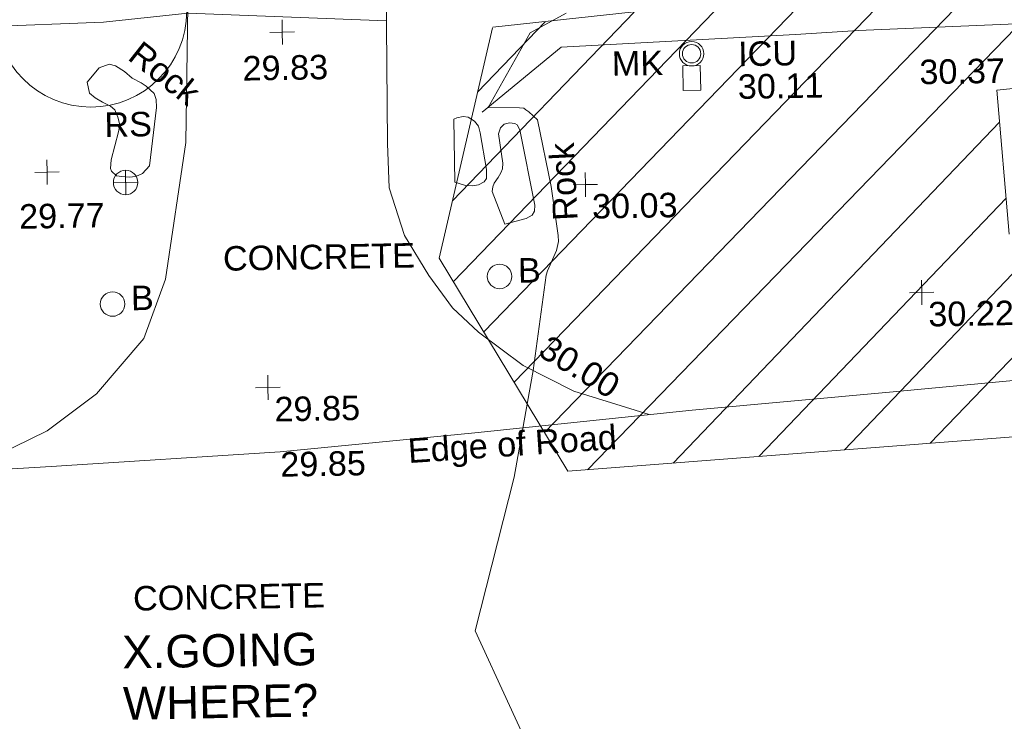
# Model space of a CAD drawing. Header units: millimetres. Extents: x -287732 to 520720, y -103372 to 287754.
# Tile 272 of 380: x 43124 to 58205, y 173212 to 183955. Entities that reach past the tile are written whole.
import ezdxf

# ---------------------------------------------------------------- set-up
doc = ezdxf.new("R2010")
doc.units = ezdxf.units.MM
doc.linetypes.add('IMPORT-HIDDEN2 _3_', pattern=[4762.5, 3175, -1587.5])
doc.linetypes.add('IMPORT-UG_ELEC_STREET LIGHTING_QLB2 _2_', pattern=[2700, 1500, -300.0000000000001, 0, -250, 150, -300.0000000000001, 0, -200])
for name, color, linetype, lineweight, true_color in [('00_TOPO_CONCRETE', 9, 'Continuous', 9, 0x808080), ('00_TOPO_FURN_BARRIER_2D', 7, 'Continuous', 9, 0x666666), ('00_TOPO_FURN_BOLLARD', 7, 'Continuous', 9, 0x666666), ('00_TOPO_FURN_MARKER_POST', 7, 'Continuous', 9, 0x666666), ('00_TOPO_FURN_SIGN', 7, 'Continuous', 9, 0x666666), ('00_TOPO_LEVEL_SPOT', 7, 'Continuous', 9, 0x666666), ('00_TOPO_ROAD_MARKING_WHITE_CONTINUOUS', 7, 'Continuous', 9, 0x999999), ('00_TOPO_SERV_IC', 5, 'Continuous', 9, 0x0000ff), ('00_UAV_ROCK', 40, 'Continuous', 9, 0xffbf00), ('01_DTM_CONTOUR_MJR', 7, 'Continuous', 9, 0x7f3f00), ('12333-PUM-2D-U-0001-C01 - Rev2_REVIT IMPORT_dwg', 7, 'Continuous', 9, 0x767676), ('PUM-CHAMBER EXTENTS', 6, 'IMPORT-HIDDEN2 _3_', 9, 0xff00ff), ('PUM-UNABLE TO SURVEY', 190, 'Continuous', 9, 0x7f00ff)]:
    doc.layers.add(name, color=color, linetype=linetype, lineweight=lineweight, true_color=true_color)
for name, color, linetype, lineweight in [('00_TOPO_DRIVE_WAY', 7, 'Continuous', 9), ('00_TOPO_ROAD_EDGE', 7, 'Continuous', 9), ('00_TOPO_SURVEY_TEXT', 7, 'Continuous', 9), ('SM-QC COMPLETED', 7, 'Continuous', 9)]:
    doc.layers.add(name, color=color, linetype=linetype, lineweight=lineweight)
doc.styles.add('Arial', font='arial.ttf', dxfattribs={"height": 500.0000000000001})
doc.styles.add('Swis721 Lt BT_2', font='swissl.ttf', dxfattribs={"height": 375})

# ---------------------------------------------------------------- blocks, each defined once
blk = doc.blocks.new('12333-PUM-2D-U-0001-C01 - Rev2_REVIT IMPORT_dwg_MSL_Bollard_2-2077182-Site Location Plan Proposed')
at = {"layer": '00_TOPO_FURN_BOLLARD', "color": 254, "true_color": 0xcccccc}
blk.add_circle((0, 0), 62.50000000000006, dxfattribs=at)
blk = doc.blocks.new('12333-PUM-2D-U-0001-C01 - Rev2_REVIT IMPORT_dwg_MSL_MarkerPost_SYM-2077183-Site Location Plan Proposed')
at = {"layer": '00_TOPO_FURN_MARKER_POST', "color": 254, "true_color": 0xcccccc}
for radius in [499.9079004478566, 374.9309253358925]:
    blk.add_circle((0, 0), radius, dxfattribs=at)
blk = doc.blocks.new('12333-PUM-2D-U-0001-C01 - Rev2_REVIT IMPORT_dwg_MSL_RoadSign_SYM-2077193-Site Location Plan Proposed')
at = {"layer": '00_TOPO_FURN_SIGN', "color": 254, "true_color": 0xcccccc}
for p, q in [((-0.2287617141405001, -500.0000000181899), (-0.2287617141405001, 499.9999999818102)), ((-500.2287617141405, 0), (499.7712382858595, 0))]:
    blk.add_line(p, q, dxfattribs=at)
blk.add_circle((-0.2287617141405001, 0), 500.0000000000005, dxfattribs=at)
blk = doc.blocks.new('12333-PUM-2D-U-0001-C01 - Rev2_REVIT IMPORT_dwg_MM-2077200-Site Location Plan Proposed')
at = {"layer": '00_TOPO_LEVEL_SPOT', "color": 254, "true_color": 0xcccccc, "flags": 128}
for points in [[(500.0000000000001, 0), (0, 0), (0, 500.0000000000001)], [(0, -500.0000000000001), (0, 0), (-500.0000000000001, 0)]]:
    blk.add_lwpolyline(points, dxfattribs=at)
blk = doc.blocks.new('12333-PUM-2D-U-0001-C01 - Rev2_REVIT IMPORT_dwg_MGS62954_T2_Galway_ITM_3d_Rev1-2077680-Site Location Plan Proposed')
at = {"layer": '00_TOPO_CONCRETE', "color": 254, "true_color": 0xcccccc}
for p in [(533967804.3, 725737639.2000002), (533963384.7000002, 725735048.4)]:
    blk.add_line(p, (533963232.3000001, 725737258.2000002), dxfattribs=at)
at = {"layer": '00_TOPO_DRIVE_WAY', "color": 254, "true_color": 0xcccccc, "flags": 128}
for points in [[(533947310.7138579, 725731693.1597525), (533948599.1790669, 725732292.8675508), (533949364.8963825, 725732849.541381), (533950105.1134104, 725733681.8996902), (533950453.6158828, 725734585.561532), (533950796.9965962, 725736671.5550238), (533950912.4505009, 725740170.8279907), (533951015.7960494, 725742781.650399), (533951124.4683608, 725745445.0481578), (533951288.4688657, 725748596.3189428), (533951375.6958266, 725751100.1535034)], [(533954261.3237748, 725750926.7720876), (533954152.9038471, 725746646.6312761), (533954065.7425202, 725744002.6551392), (533953984.4574562, 725741734.6457609), (533953911.8016596, 725739024.0682355), (533953887.7447301, 725736605.6114737), (533953902.4244289, 725735923.3603222), (533954124.7964522, 725735190.2525634), (533954483.6354288, 725734572.2705452), (533954839.5176274, 725734070.6332626), (533955231.5015766, 725733692.8734832), (533955907.8651333, 725733170.617611), (533956674.2593598, 725732762.6424896), (533957820.6455237, 725732382.5787395)], [(533950862.2703093, 725738649.9250047), (533949572.9945023, 725738536.7528106), (533947723.2392966, 725738499.4396844), (533946396.9614592, 725738459.2854577), (533941871.6936597, 725738359.3006822), (533936372.9219523, 725738473.0361657), (533931579.9965787, 725738680.4198532), (533928785.8331761, 725738882.7086323), (533926256.6229934, 725738766.2295657), (533925217.4002548, 725738826.6515307), (533924740.5424624, 725739121.9279413)]]:
    blk.add_lwpolyline(points, dxfattribs=at)
at = {"layer": '00_TOPO_FURN_BARRIER_2D', "color": 254, "true_color": 0xcccccc, "flags": 128}
blk.add_lwpolyline([(533955346.604963, 725737057.959149), (533956572.7592944, 725738034.3557676), (533958361.7071884, 725738097.1476696), (533960162.1836315, 725738162.4528657), (533961124.9446958, 725738207.7241664), (533963907.7724986, 725738277.1977878)], dxfattribs=at)
at = {"layer": '00_TOPO_ROAD_EDGE', "color": 254, "true_color": 0xcccccc, "flags": 128}
blk.add_lwpolyline([(533902300.9219137, 725732135.4102894), (533904170.0000001, 725732080.0000001), (533906610.0000001, 725732030), (533908980, 725731970.0000001), (533911330.0000001, 725731920), (533913910.0000001, 725731840.0000002), (533916210.6784449, 725731768.2505438), (533919083.5527804, 725731708.9590816), (533921889.8371745, 725731639.9407579), (533925962.7294164, 725731628.1126087), (533929995.2847487, 725731583.2459084), (533934476.9002629, 725731502.6879263), (533940368.5367368, 725731515.4835081), (533946256.8135034, 725731648.4314787), (533948650.0000001, 725731750.0000001), (533952160.0000001, 725731910.0000001), (533955150.0000001, 725732150), (533958480, 725732440.0000002), (533961506.5973676, 725732662.43695), (533964004.4636054, 725732853.9435135)], dxfattribs=at)
at = {"layer": '00_TOPO_ROAD_MARKING_WHITE_CONTINUOUS', "color": 254, "true_color": 0xcccccc}
blk.add_line((533950862.2703092, 725738649.9250047), (533953906.3880681, 725738479.8367977), dxfattribs=at)
at = {"layer": '00_TOPO_SERV_IC', "color": 254, "true_color": 0xcccccc}
for p, q in [((533958431.7000001, 725737715.4000002), (533958431.7000002, 725737334.4000002)), ((533958431.7000001, 725737715.4000002), (533958698.4000001, 725737715.4000002)), ((533958698.4000002, 725737334.4), (533958698.4000001, 725737715.4000002)), ((533958431.7000002, 725737334.4000002), (533958698.4000002, 725737334.4))]:
    blk.add_line(p, q, dxfattribs=at)
at = {"layer": '00_UAV_ROCK', "color": 254, "true_color": 0xcccccc, "flags": 128}
for points in [[(533949303.892, 725737621.5235001), (533949490.892, 725737837.5235001), (533949646.8919999, 725737892.5235), (533949744.892, 725737866.5235), (533949879.8919999, 725737777.5235), (533949994.8919999, 725737674.5235), (533950130.892, 725737597.5235), (533950207.8919999, 725737545.5235001), (533950326.892, 725737430.5235001), (533950358.892, 725737340.5235001), (533950361.892, 725737215.5235), (533950237.892, 725736324.5235001), (533950128.892, 725736210.5235001), (533950025.892, 725736163.5235001), (533949921.8919999, 725736156.5235001), (533949809.892, 725736168.5235001), (533949726.892, 725736180.5235), (533949652.892, 725736254.5235), (533949636.8919999, 725736296.5235), (533949650.892, 725736425.5235), (533949772.892, 725736855.5234998), (533949794.892, 725736960.5235001), (533949766.8919999, 725737078.5235001), (533949721.892, 725737193.5235001), (533949656.8919999, 725737248.5235), (533949535.892, 725737312.5235001), (533949420.892, 725737381.5235001), (533949334.892, 725737451.5235)], [(533954906.892, 725735992.5235), (533954908.8919999, 725736958.5235), (533954957.8919999, 725736979.5235), (533955050.892, 725736994.5235), (533955129.8919999, 725736987.5235), (533955227.892, 725736921.5235001), (533955283.8919999, 725736844.5235), (533955308.8919999, 725736744.5235001), (533955398.892, 725736179.5235), (533955394.892, 725736043.5235001), (533955358.892, 725735991.5235), (533955271.8919999, 725735948.5235), (533955184.892, 725735933.5235001), (533955071.892, 725735939.5235)], [(533955662.892, 725735338.5234998), (533955478.892, 725735839.5235), (533955489.8919999, 725735910.5235), (533955510.892, 725735967.5235001), (533955574.892, 725736051.5235001), (533955616.892, 725736125.5235), (533955642.892, 725736185.5235), (533955646.8919999, 725736270.5235), (533955587.8919999, 725736722.5235), (533955623.892, 725736815.5235001), (533955678.8919999, 725736866.5235), (533955758.892, 725736888.5235), (533955841.892, 725736876.5235), (533955876.892, 725736853.5235), (533955915.892, 725736775.5235), (533956126.892, 725735617.5235), (533956121.892, 725735528.5235), (533956082.8919999, 725735466.5235), (533955989.8919999, 725735416.5235)]]:
    blk.add_lwpolyline(points, close=True, dxfattribs=at)
at = {"layer": '01_DTM_CONTOUR_MJR', "color": 254, "true_color": 0xcccccc, "flags": 128}
blk.add_lwpolyline([(533956109.0334503, 725726812.1369386), (533955100, 725729120.0000001), (533955738.0551438, 725731461.9022801), (533955935.938189, 725732465.409405), (533956060.0000002, 725733090.0000001), (533956281.4460531, 725734544.7138919), (533956302.8885458, 725734608.9067786), (533956448.2357415, 725734921.7984792), (533956481.8342916, 725735056.2423894), (533956477.1071109, 725735150.297612), (533956384.4061794, 725735902.9270515), (533956189.1346107, 725736925.5974122), (533956060.2506113, 725737049.712714), (533956015.8095239, 725737082.2539682), (533955983.387144, 725737105.8838569), (533955920.085821, 725737115.3059703), (533955440.0000002, 725737130.0000001), (533956102.4809865, 725738261.3496152), (533956660.0000001, 725738550)], dxfattribs=at)
for name, p, xscale, yscale, zscale in [('12333-PUM-2D-U-0001-C01 - Rev2_REVIT IMPORT_dwg_MM-2077200-Site Location Plan Proposed', (533952305.2682019, 725738335.5568177), 0.375, 0.375, 0.375), ('12333-PUM-2D-U-0001-C01 - Rev2_REVIT IMPORT_dwg_MSL_MarkerPost_SYM-2077183-Site Location Plan Proposed', (533958568.1618221, 725737896.7098683), 0.375, 0.375, 0.375), ('12333-PUM-2D-U-0001-C01 - Rev2_REVIT IMPORT_dwg_MM-2077200-Site Location Plan Proposed', (533948665.6831906, 725736256.2409061), 0.375, 0.375, 0.375), ('12333-PUM-2D-U-0001-C01 - Rev2_REVIT IMPORT_dwg_MSL_RoadSign_SYM-2077193-Site Location Plan Proposed', (533949866.3325185, 725736076.3454959), 0.375, 0.375, 0.375), ('12333-PUM-2D-U-0001-C01 - Rev2_REVIT IMPORT_dwg_MM-2077200-Site Location Plan Proposed', (533956907.0092055, 725735921.1206019), 0.375, 0.375, 0.375), ('12333-PUM-2D-U-0001-C01 - Rev2_REVIT IMPORT_dwg_MSL_Bollard_2-2077182-Site Location Plan Proposed', (533955567.9742348, 725734537.9529032), 3, 3, 3), ('12333-PUM-2D-U-0001-C01 - Rev2_REVIT IMPORT_dwg_MSL_Bollard_2-2077182-Site Location Plan Proposed', (533949634.1076079, 725734219.1511859), 3, 3, 3), ('12333-PUM-2D-U-0001-C01 - Rev2_REVIT IMPORT_dwg_MM-2077200-Site Location Plan Proposed', (533962028.5215198, 725734179.4185991), 0.375, 0.375, 0.375), ('12333-PUM-2D-U-0001-C01 - Rev2_REVIT IMPORT_dwg_MM-2077200-Site Location Plan Proposed', (533951990.5776866, 725732900.2335309), 0.375, 0.375, 0.375)]:
    blk.add_blockref(name, p, dxfattribs=dict(xscale=xscale, yscale=yscale, zscale=zscale))
at = {"layer": '00_TOPO_CONCRETE', "color": 251, "true_color": 0x666666, "insert": (533962051.6617045, 725737742.989492), "char_height": 375, "width": 1495.902363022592, "attachment_point": 1, "line_spacing_factor": 1.005061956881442, "style": 'Swis721 Lt BT_2'}
blk.add_mtext('30.37', dxfattribs=at)
at = {"layer": '00_TOPO_DRIVE_WAY', "color": 251, "true_color": 0x666666, "insert": (533956317.4674754, 725733644.159863), "char_height": 375, "width": 1495.902363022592, "attachment_point": 1, "rotation": 327.5676174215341, "line_spacing_factor": 1.005061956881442, "style": 'Swis721 Lt BT_2'}
blk.add_mtext('30.00', dxfattribs=at)
at = {"layer": '00_TOPO_FURN_BOLLARD', "char_height": 375, "width": 398.9072968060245, "attachment_point": 1, "line_spacing_factor": 1.005061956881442, "style": 'Swis721 Lt BT_2'}
for insert in [(533955850.7325546, 725734812.150253), (533949916.8659276, 725734493.3485359)]:
    blk.add_mtext('B', dxfattribs=dict(at, insert=insert))
at = {"layer": '00_TOPO_FURN_MARKER_POST', "insert": (533957344.0921652, 725737953.5656315), "char_height": 375, "width": 907.0392105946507, "attachment_point": 1, "line_spacing_factor": 1.005061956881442, "style": 'Swis721 Lt BT_2'}
blk.add_mtext('MK', dxfattribs=at)
at = {"layer": '00_TOPO_FURN_SIGN', "insert": (533949557.3453982, 725737153.6371979), "char_height": 375, "width": 783.5679044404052, "attachment_point": 1, "line_spacing_factor": 1.005061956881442, "style": 'Swis721 Lt BT_2'}
blk.add_mtext('RS', dxfattribs=at)
at = {"layer": '00_TOPO_LEVEL_SPOT', "char_height": 375, "width": 1495.902363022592, "attachment_point": 1, "line_spacing_factor": 1.005061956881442, "style": 'Swis721 Lt BT_2'}
for s, insert in [('29.83', (533951687.5771626, 725737979.7120882)), ('29.77', (533948226.8853675, 725735771.2480112)), ('30.03', (533957002.0808529, 725735773.7102246)), ('30.22', (533962123.5808529, 725734032.0102246)), ('29.85', (533952085.6808529, 725732752.8102247))]:
    blk.add_mtext(s, dxfattribs=dict(at, insert=insert))
at = {"layer": '00_TOPO_ROAD_EDGE', "color": 251, "true_color": 0x666666, "insert": (533954108.704987, 725732079.1209718), "char_height": 375, "width": 3746.879252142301, "attachment_point": 1, "rotation": 2.8606582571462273, "line_spacing_factor": 1.005061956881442, "style": 'Swis721 Lt BT_2'}
blk.add_mtext('Edge of Road', dxfattribs=at)
at = {"layer": '00_TOPO_ROAD_EDGE', "color": 251, "true_color": 0x666666, "insert": (533952160.0000001, 725731905.2296078), "char_height": 375, "width": 1495.902363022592, "attachment_point": 1, "line_spacing_factor": 1.005061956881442, "style": 'Swis721 Lt BT_2'}
blk.add_mtext('29.85', dxfattribs=at)
at = {"layer": '00_TOPO_SERV_IC', "color": 251, "true_color": 0x666666, "char_height": 375, "attachment_point": 1, "line_spacing_factor": 1.005061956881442, "style": 'Swis721 Lt BT_2'}
for s, insert, width in [('ICU', (533959281.1111335, 725738067.3746866), 1021.012723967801), ('30.11', (533959267.2003085, 725737566.916259), 1495.902363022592)]:
    blk.add_mtext(s, dxfattribs=dict(at, insert=insert, width=width))
at = {"layer": '00_TOPO_SURVEY_TEXT', "color": 251, "true_color": 0x666666, "char_height": 375, "width": 3286.236302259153, "attachment_point": 1, "line_spacing_factor": 1.005061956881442, "style": 'Swis721 Lt BT_2'}
for insert in [(533951337.4431508, 725735073.4548318), (533949869.1965671, 725729893.4383322)]:
    blk.add_mtext('CONCRETE', dxfattribs=dict(at, insert=insert))
at = {"layer": '00_UAV_ROCK', "color": 251, "true_color": 0x666666, "char_height": 375, "width": 1381.928849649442, "attachment_point": 1, "line_spacing_factor": 1.005061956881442, "style": 'Swis721 Lt BT_2'}
for insert, rotation in [((533950151.164524, 725738260.6214671), 320.7673349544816), ((533956404.8198385, 725735367.4975026), 91.8621668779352)]:
    blk.add_mtext('Rock', dxfattribs=dict(at, insert=insert, rotation=rotation))
blk = doc.blocks.new('12333-PUM-2D-U-0001-C01 - Rev2_REVIT IMPORT_dwg-1620468-Site Location Plan Proposed')
at = {"layer": 'PUM-CHAMBER EXTENTS', "true_color": 0xfff4d4}
h = blk.add_hatch(dxfattribs=at)
h.set_pattern_fill('FP_14', style=0, pattern_type=2)
h.set_pattern_definition([(45, (-533641079.65, -725615854.3560001), (-618.7184335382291, 618.7184335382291), [])])
h.paths.add_polyline_path([(351699.7223387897, 60394.56140982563), (351708.9931529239, 60906.25732130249), (352393.2163071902, 60898.13015708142), (353041.6677554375, 66223.39089351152), (353206.9931679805, 73966.25732118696), (353982.8594361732, 73952.71452510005), (354317.3501528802, 76699.64382133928), (358888.3501528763, 76111.64382135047), (361222.350152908, 86809.64382132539), (361563.3501529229, 88895.64382133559), (363078.3501529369, 90435.64382137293), (363904.3501529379, 101867.6438212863), (365385.1266995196, 110525.3932341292), (365230.9820148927, 110551.7047199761), (365498.4008083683, 111226.8875165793), (365470.0968050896, 111952.5482150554), (365624.7061381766, 111926.1574136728), (366051.3501529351, 114420.6438213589), (364898.3501528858, 114331.6438213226), (360524.3501529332, 111561.643821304), (356416.7002318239, 111258.678218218), (357929.2858412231, 111182.0907012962), (360544.5530249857, 111349.5624075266), (360546.5568067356, 111049.5690885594), (355314.0187962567, 111014.6190039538), (355309.6134037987, 111177.0234435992), (355277.3501528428, 111174.6438213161), (352644.3501529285, 114141.6438213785), (338239.8330883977, 112460.2766464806), (329804.3501528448, 111555.6438213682), (319532.3501528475, 110592.6438213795), (310517.3501528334, 109863.6438213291), (302620.3501528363, 109581.6438213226), (295825.3501529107, 109566.6438213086), (279813.350152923, 106549.6438213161), (276140.8366145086, 103581.1872824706), (276061.814112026, 103425.8629484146), (271406.8224872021, 105468.1551963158), (271509.3894614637, 105701.9358727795), (267649.3501529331, 107463.6438213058), (260223.350152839, 100640.6438213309), (259796.3501529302, 72682.64382134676), (269496.3501528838, 64316.64382130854), (273776.3501529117, 63665.64382135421), (309011.3501528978, 62955.64382139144), (311037.3501528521, 62074.6438213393), (338250.4136490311, 60841.37633496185), (351699.5658924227, 60394.56660730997)])
h.paths.add_polyline_path([(268358.9909750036, 65556.86419187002), (264596.4920611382, 69167.41490751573), (264804.2082447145, 69383.87273540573), (266581.5988270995, 67470.36930634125), (268566.7072650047, 65773.32227584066), (268393.5501527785, 65592.87780161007)])
h.paths.add_polyline_path([(332379.8871528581, 67575.85382149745), (302320.8871528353, 68122.85382142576), (302332.4158496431, 68783.33241919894), (280169.8095181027, 69186.63780598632), (280330.3604934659, 78384.59702432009), (275960.0958838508, 78464.13017966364), (276108.0612945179, 86595.19465455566), (280450.151176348, 86519.40319374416), (280756.2778082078, 103341.6855813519), (302910.5740271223, 102938.5317815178), (302920.972094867, 103534.2366836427), (310787.9439886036, 103391.077438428), (310815.0515439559, 104880.7045066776), (318228.828162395, 104745.7919744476), (318301.0448391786, 108714.2766025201), (322633.8020448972, 108635.4310593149), (322539.6341878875, 103240.5581443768), (349750.1643799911, 102745.3933022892), (349310.9351529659, 74176.4228213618), (332506.0083566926, 74506.52523825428), (332420.0679097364, 69783.88557772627)])
h.paths.add_polyline_path([(262373.7501529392, 72788.24382127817), (262335.6501529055, 75226.64382126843), (265345.5501529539, 75226.64382127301), (265383.6501528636, 72864.44382129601), (265304.282726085, 72862.43451935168)])
h.paths.add_polyline_path([(261383.1501529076, 75912.44382133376), (261459.3501528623, 80789.24382130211), (267517.2501529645, 80713.04382131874), (267441.0501529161, 75836.24382126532), (261504.349508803, 75910.91930113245)])
h.paths.add_polyline_path([(302573.8228673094, 78329.5292630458), (302592.4407276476, 78963.90062831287), (306343.567266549, 78898.43991812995), (306598.9518629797, 91613.856582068), (302817.47857218, 91689.80612071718), (302824.7189976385, 92271.11380375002), (296640.3411529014, 92395.32482125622), (296360.3411528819, 78454.32482147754), (302538.3452618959, 78330.24181806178)])
h.paths.add_polyline_path([(261840.3501529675, 80865.44382132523), (261687.9501528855, 92981.24382128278), (264050.1501528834, 92981.2438213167), (264202.5501529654, 80865.44382135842), (262112.9041611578, 80865.44382132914)])
h.paths.add_polyline_path([(274664.4282881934, 104261.9875886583), (272430.0401462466, 105281.7542374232), (273799.1437452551, 104582.3695657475), (274486.1144024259, 104328.01044291)])
h.paths.add_polyline_path([(315481.3501528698, 115683.6438212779), (326437.1652111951, 116343.5766866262), (364189.3501528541, 120948.6438212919), (366744.3501529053, 124721.6438213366), (363517.3501528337, 126053.6438213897), (359872.3501529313, 126432.6438213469), (352849.3501528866, 126181.6438212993), (339104.3501528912, 124625.6438213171), (335451.3501528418, 124514.6438212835), (325145.3501528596, 123235.643821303), (319635.3501528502, 122976.6438213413), (314446.3501528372, 122493.6438213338), (313566.3501528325, 118980.6438212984), (313763.6326656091, 118640.9882366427)])
h.paths.add_polyline_path([(322305.0501529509, 119194.0438212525), (322152.6501528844, 121403.8438213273), (326724.6501528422, 121784.8438212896), (326877.0501529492, 119498.8438213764), (323355.1979920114, 119264.0536772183)])
h.paths.add_polyline_path([(328629.650152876, 120870.4438213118), (328477.2501528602, 122089.6438212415), (329810.7501529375, 122242.0438213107), (329963.150152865, 121022.843821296), (328841.381541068, 120894.6416942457)])
h.paths.add_polyline_path([(317352.0501529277, 121480.0438213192), (317352.0501529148, 121861.0438213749), (317618.7501529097, 121856.3885555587), (317618.7501529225, 121480.0438212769), (317362.3608134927, 121480.0438213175)])
h.paths.add_polyline_path([(331601.450152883, 122089.6438213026), (331144.2501529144, 122242.0438212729), (331258.5501528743, 122623.0438212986), (331715.7501528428, 122470.6438213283), (331644.5503212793, 122233.3110493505)])
at = {"layer": 'PUM-UNABLE TO SURVEY', "color": 7, "true_color": 0xfff4d4, "flags": 128}
blk.add_lwpolyline([(314450.3501529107, 122500.6438213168), (319635.3501528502, 122976.643821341), (325145.3501528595, 123235.6438213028), (335451.3501528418, 124514.6438212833), (339104.3501528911, 124625.6438213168), (352849.3501528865, 126181.6438212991), (359872.3501529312, 126432.6438213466), (363517.3501528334, 126053.6438213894), (366744.3501529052, 124721.6438213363), (364189.3501528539, 120948.6438212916), (326298.3501529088, 116326.6438213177), (315481.3501528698, 115683.6438212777), (313566.3501528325, 118980.6438212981), (314446.3501528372, 122493.6438213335)], dxfattribs=at)
at = {"layer": 'SM-QC COMPLETED', "color": 81, "true_color": 0xaaffaa}
blk.add_circle((308301.2168105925, 122853.5067552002), 1467.425282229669, dxfattribs=at)
blk.add_blockref('12333-PUM-2D-U-0001-C01 - Rev2_REVIT IMPORT_dwg_MGS62954_T2_Galway_ITM_3d_Rev1-2077680-Site Location Plan Proposed', (-533641079.6498471, -725615854.3561786))
at = {"layer": 'SM-QC COMPLETED', "color": 3, "true_color": 0x00ff00, "insert": (308609.3460289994, 113281.9408480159), "char_height": 500.0000000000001, "width": 3568.838158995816, "attachment_point": 1, "line_spacing_factor": 0.9417779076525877, "style": 'Arial'}
blk.add_mtext('X.GOING\\PWHERE?', dxfattribs=at)

msp = doc.modelspace()

# ---------------------------------------------------------------- block references
at = {"layer": '12333-PUM-2D-U-0001-C01 - Rev2_REVIT IMPORT_dwg', "color": 254, "linetype": 'IMPORT-UG_ELEC_STREET LIGHTING_QLB2 _2_', "true_color": 0xffd4d4, "rotation": 0.9999999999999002}
msp.add_blockref('12333-PUM-2D-U-0001-C01 - Rev2_REVIT IMPORT_dwg-1620468-Site Location Plan Proposed', (-261895.0770586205, 55869.5817132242), dxfattribs=at)

doc.saveas('drawing.dxf')
